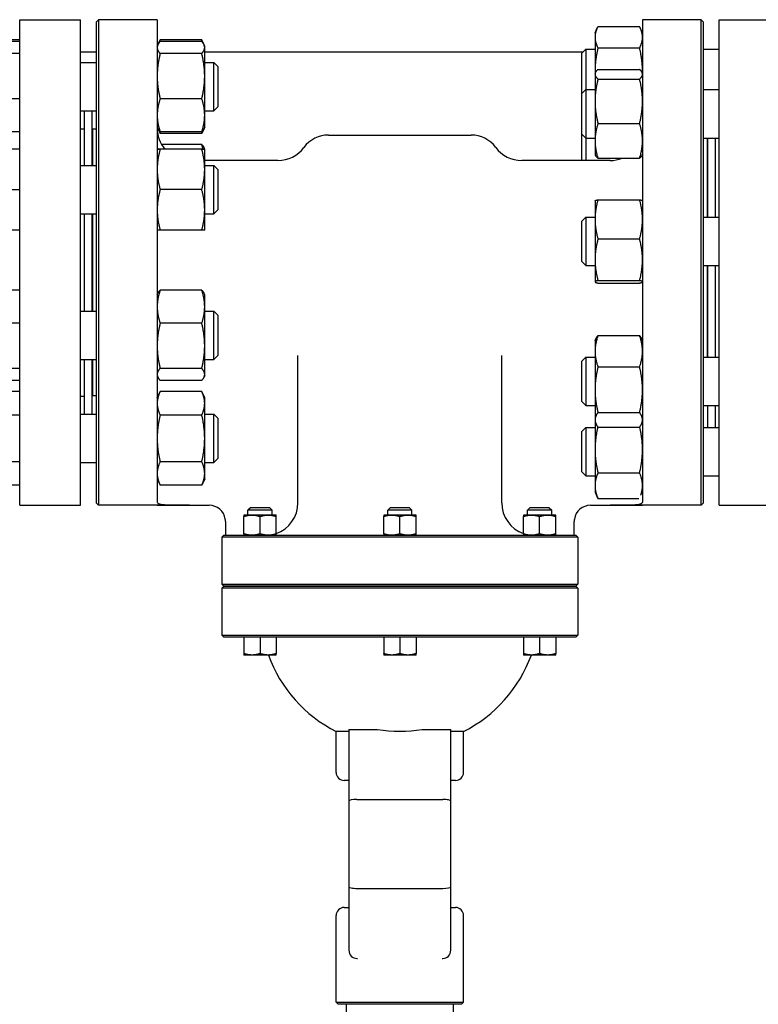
# Model space of a CAD drawing. Header units: inches. Extents: x 24 to 1128, y -69 to 748.
# Tile 603 of 656: x 582 to 594, y 670 to 685. Entities that reach past the tile are written whole.
import ezdxf

# ---------------------------------------------------------------- set-up
doc = ezdxf.new("R2010")
doc.units = ezdxf.units.IN
doc.header["$LTSCALE"] = 32
doc.header["$MEASUREMENT"] = 0
doc.layers.add('Visible (ANSI)', color=7, linetype='Continuous', lineweight=30)

msp = doc.modelspace()

# ---------------------------------------------------------------- linework, layer by layer
at = {"layer": 'Visible (ANSI)'}
for p, q in [((582.15563, 677.91853), (582.15563, 685.41853)), ((582.15563, 685.41853), (583.09313, 685.41853)), ((583.09313, 677.91853), (583.09313, 685.41853)), ((583.34313, 685.38728), (583.37438, 685.41853)), ((583.34313, 677.94978), (583.34313, 685.38728)), ((583.37438, 685.41853), (583.37438, 677.91853)), ((584.28063, 685.41853), (583.37438, 685.41853)), ((584.28063, 685.41853), (584.28063, 677.96684)), ((591.78063, 685.41853), (591.78063, 677.96684)), ((592.68688, 685.41853), (591.78063, 685.41853)), ((592.68688, 677.91853), (592.68688, 685.41853)), ((592.71813, 685.38728), (592.68688, 685.41853)), ((592.71813, 685.38728), (592.71813, 677.94978)), ((592.96563, 677.91853), (592.96563, 685.41853)), ((592.96563, 685.41853), (593.90563, 685.41853)), ((591.04663, 685.21539), (591.08229, 685.29187)), ((591.04663, 685.21539), (591.04663, 685.14725)), ((591.09172, 685.31109), (591.73555, 685.31109)), ((591.78063, 685.21539), (591.74497, 685.29187)), ((582.15563, 685.10642), (581.59222, 685.10642)), ((582.15563, 685.082), (581.59222, 685.082)), ((584.29092, 685.03179), (584.32571, 685.10641)), ((584.32571, 685.10641), (584.32572, 685.10642)), ((584.96955, 685.10642), (584.32572, 685.10642)), ((584.96955, 685.08184), (584.32572, 685.08184)), ((584.96955, 685.10642), (584.96955, 685.10641)), ((585.00435, 685.03179), (584.96955, 685.10641)), ((591.04663, 685.14725), (591.04663, 684.62306)), ((583.34313, 684.91853), (583.09313, 684.91853)), ((584.28063, 685.00974), (584.29092, 685.03179)), ((585.01463, 685.00974), (585.00435, 685.03179)), ((585.01463, 684.98843), (585.01463, 685.00974)), ((585.01463, 684.54648), (585.01463, 684.98843)), ((590.85627, 684.91853), (585.01463, 684.91853)), ((590.84063, 684.90289), (590.90313, 684.96539)), ((590.90313, 684.96539), (590.90313, 684.34018)), ((590.90313, 684.96539), (591.04663, 684.96539)), ((591.09172, 684.98341), (591.73555, 684.98341)), ((592.71813, 684.96539), (592.96563, 684.96539)), ((582.15563, 684.8946), (581.59222, 684.8946)), ((583.09313, 684.75974), (583.34313, 684.75974)), ((584.96955, 684.89503), (584.32572, 684.89503)), ((585.01463, 684.75974), (585.15563, 684.75974)), ((585.15563, 684.00974), (585.15563, 684.75974)), ((585.21813, 684.69724), (585.15563, 684.75974)), ((590.84063, 684.27789), (590.84063, 684.90289)), ((585.21813, 684.69724), (585.21813, 684.07224)), ((591.04663, 684.62306), (591.04663, 684.59018)), ((591.09172, 684.65157), (591.73555, 684.65157)), ((585.01463, 683.94278), (585.01463, 684.54648)), ((591.04663, 684.59018), (591.05315, 684.60416)), ((591.04663, 684.59018), (591.04663, 684.57652)), ((591.04663, 684.57652), (591.04663, 684.15828)), ((591.09172, 684.50147), (591.73555, 684.50147)), ((591.78063, 684.59018), (591.77412, 684.60416)), ((590.84063, 684.27768), (590.90313, 684.34018)), ((590.90313, 684.34018), (590.90313, 683.59018)), ((590.90313, 684.34018), (591.04663, 684.34018)), ((592.71813, 684.34018), (592.96563, 684.34018)), ((582.15563, 684.19734), (581.59222, 684.19734)), ((584.96955, 684.19792), (584.32572, 684.19792)), ((590.84063, 684.27789), (590.84073, 684.27779)), ((590.84063, 683.65268), (590.84063, 684.27768)), ((591.04663, 684.15828), (591.04663, 683.54695)), ((583.09313, 684.00974), (583.34313, 684.00974)), ((583.15563, 683.16862), (583.15563, 684.00974)), ((583.27563, 683.16862), (583.27563, 684.00974)), ((585.01463, 684.00974), (585.15563, 684.00974)), ((585.21813, 684.07224), (585.15563, 684.00974)), ((585.01463, 683.75974), (585.01463, 683.94278)), ((583.09313, 683.73103), (583.15563, 683.73103)), ((583.28063, 683.72853), (583.28063, 683.16862)), ((583.34313, 683.72853), (583.28063, 683.72853)), ((584.28063, 683.75974), (584.29092, 683.73768)), ((584.29092, 683.73768), (584.32571, 683.66306)), ((585.00435, 683.73768), (584.96955, 683.66306)), ((585.01463, 683.75974), (585.00435, 683.73768)), ((591.09172, 683.81509), (591.73555, 683.81509)), ((582.15563, 683.68747), (581.59222, 683.68747)), ((583.27563, 683.60853), (583.28063, 683.60853)), ((584.96955, 683.68763), (584.32572, 683.68763)), ((584.96955, 683.66305), (584.32572, 683.66305)), ((586.92827, 683.63703), (589.133, 683.63703)), ((590.84063, 683.24333), (590.84063, 683.65268)), ((590.84063, 683.65268), (590.90313, 683.59018)), ((590.90313, 683.59018), (590.90313, 683.24333)), ((590.90313, 683.59018), (591.04663, 683.59018)), ((591.04663, 683.54695), (591.04663, 683.34018)), ((592.71813, 683.59018), (592.96563, 683.59018)), ((592.78063, 683.59018), (592.78063, 682.36963)), ((592.78563, 683.59018), (592.78563, 682.36963)), ((592.90563, 683.59018), (592.90563, 682.36963)), ((582.15563, 683.41894), (581.59222, 683.41894)), ((582.15563, 683.4183), (581.59222, 683.4183)), ((584.96955, 683.41863), (584.32572, 683.41863)), ((584.96955, 683.41861), (584.32572, 683.41861)), ((584.96955, 683.49071), (584.34915, 683.49071)), ((585.01463, 683.41862), (585.00435, 683.44066)), ((585.01463, 683.1061), (585.01463, 683.41862)), ((586.1468, 683.24333), (585.01463, 683.24333)), ((591.28063, 683.24333), (589.91447, 683.24333)), ((591.04663, 683.34018), (591.05315, 683.32621)), ((591.09172, 683.2788), (591.73555, 683.2788)), ((591.78063, 683.34018), (591.77412, 683.32621)), ((583.09313, 683.16862), (583.34313, 683.16862)), ((585.01463, 683.16862), (585.15563, 683.16862)), ((585.01463, 682.4811), (585.01463, 683.1061)), ((585.15563, 682.41862), (585.15563, 683.16862)), ((585.21813, 683.10612), (585.15563, 683.16862)), ((585.21813, 683.10612), (585.21813, 682.48112)), ((582.15563, 682.79298), (581.59222, 682.79298)), ((584.96955, 682.79359), (584.32572, 682.79359)), ((591.09172, 682.63764), (591.73555, 682.63764)), ((585.01463, 682.16862), (585.01463, 682.4811)), ((585.21813, 682.48112), (585.15563, 682.41862)), ((591.04663, 682.61963), (591.04703, 682.62049)), ((591.04663, 682.61963), (591.04663, 682.335)), ((591.78063, 682.61963), (591.78023, 682.62049)), ((583.09313, 682.41862), (583.34313, 682.41862)), ((583.15563, 680.91844), (583.15563, 682.41862)), ((583.27563, 680.91844), (583.27563, 682.41862)), ((583.28063, 682.41862), (583.28063, 680.91844)), ((585.01463, 682.41862), (585.15563, 682.41862)), ((590.84063, 682.30713), (590.90313, 682.36963)), ((590.90313, 682.36963), (590.90313, 681.61963)), ((590.90313, 682.36963), (591.04663, 682.36963)), ((591.04663, 682.335), (591.04663, 681.71085)), ((592.71813, 682.36963), (592.96563, 682.36963)), ((590.84063, 681.68213), (590.84063, 682.30713)), ((582.15563, 682.1683), (581.59222, 682.1683)), ((584.96955, 682.16861), (584.32572, 682.16861)), ((591.09172, 682.03235), (591.73555, 682.03235)), ((590.84063, 681.68213), (590.90313, 681.61963)), ((590.90313, 681.61963), (591.04663, 681.61963)), ((591.04663, 681.71085), (591.04663, 681.37049)), ((592.71813, 681.61963), (592.96563, 681.61963)), ((592.78063, 681.61963), (592.78063, 680.20805)), ((592.78563, 681.61963), (592.78563, 680.20805)), ((592.90563, 681.61963), (592.90563, 680.20805)), ((591.04663, 681.37049), (591.04663, 681.36963)), ((591.04663, 681.36963), (591.04703, 681.36878)), ((591.09172, 681.38935), (591.73555, 681.38935)), ((591.09172, 681.35162), (591.73555, 681.35162)), ((591.78063, 681.36963), (591.78023, 681.36878)), ((582.15563, 681.24037), (581.59222, 681.24037)), ((584.28063, 681.16844), (584.29091, 681.19048)), ((584.96955, 681.24053), (584.32572, 681.24053)), ((585.01463, 681.16844), (585.00435, 681.19048)), ((585.01463, 680.98537), (585.01463, 681.16844)), ((585.01463, 680.38166), (585.01463, 680.98537)), ((583.09313, 680.91844), (583.34313, 680.91844)), ((585.01463, 680.91844), (585.15563, 680.91844)), ((585.15563, 680.16844), (585.15563, 680.91844)), ((585.21813, 680.85594), (585.15563, 680.91844)), ((585.21813, 680.85594), (585.21813, 680.23094)), ((582.15563, 680.72961), (581.59222, 680.72961)), ((584.96955, 680.7302), (584.32572, 680.7302)), ((591.09172, 680.53896), (591.73555, 680.53896)), ((585.01463, 679.93973), (585.01463, 680.38166)), ((591.04663, 680.45805), (591.06162, 680.4902)), ((591.04663, 680.45805), (591.04663, 680.29749)), ((591.78063, 680.45805), (591.76564, 680.4902)), ((585.21813, 680.23094), (585.15563, 680.16844)), ((586.45583, 677.95593), (586.45583, 680.23096)), ((589.60544, 677.95593), (589.60544, 680.23096)), ((590.84063, 680.14555), (590.90313, 680.20805)), ((590.90313, 680.20805), (590.90313, 679.45805)), ((590.90313, 680.20805), (591.04663, 680.20805)), ((591.04663, 680.29749), (591.04663, 679.70307)), ((592.71813, 680.20805), (592.96563, 680.20805)), ((583.09313, 680.16844), (583.34313, 680.16844)), ((583.15563, 679.32732), (583.15563, 680.16844)), ((583.27563, 679.32732), (583.27563, 680.16844)), ((583.28063, 680.16844), (583.28063, 679.60853)), ((585.01463, 680.16844), (585.15563, 680.16844)), ((590.84063, 679.52055), (590.84063, 680.14555)), ((591.09172, 680.05602), (591.73555, 680.05602)), ((582.15563, 680.03268), (581.59222, 680.03268)), ((584.28063, 679.91844), (584.29091, 679.8964)), ((584.96955, 680.03311), (584.32572, 680.03311)), ((585.01463, 679.91844), (585.00435, 679.8964)), ((585.01463, 679.91844), (585.01463, 679.93973)), ((582.15563, 679.84651), (581.59222, 679.84651)), ((584.96955, 679.84635), (584.32572, 679.84635)), ((582.15563, 679.67401), (581.59222, 679.67401)), ((583.09313, 679.60603), (583.15563, 679.60603)), ((583.27563, 679.72853), (583.28063, 679.72853)), ((583.27563, 679.66853), (583.28063, 679.66853)), ((583.34313, 679.60853), (583.28063, 679.60853)), ((584.28063, 679.57732), (584.32571, 679.674)), ((584.32571, 679.674), (584.32572, 679.67401)), ((584.96955, 679.67401), (584.32572, 679.67401)), ((584.96955, 679.67401), (584.96955, 679.674)), ((585.01463, 679.57732), (584.96955, 679.674)), ((591.04663, 679.70307), (591.04663, 679.23863)), ((585.01463, 679.49358), (585.01463, 679.57732)), ((585.01463, 678.9523), (585.01463, 679.49358)), ((590.84063, 679.52055), (590.90313, 679.45805)), ((590.90313, 679.45805), (591.04663, 679.45805)), ((592.71813, 679.45805), (592.96563, 679.45805)), ((592.78563, 679.45805), (592.78563, 679.12167)), ((592.90563, 679.45805), (592.90563, 679.12167)), ((582.15563, 679.31262), (581.59222, 679.31262)), ((583.09313, 679.32732), (583.34313, 679.32732)), ((584.96955, 679.31315), (584.32572, 679.31315)), ((585.01463, 679.32732), (585.15563, 679.32732)), ((585.15563, 678.57732), (585.15563, 679.32732)), ((585.21813, 679.26482), (585.15563, 679.32732)), ((591.09172, 679.35011), (591.73555, 679.35011)), ((585.21813, 679.26482), (585.21813, 678.63982)), ((591.04663, 679.23863), (591.04663, 679.20805)), ((591.04663, 679.20805), (591.06162, 679.1759)), ((591.04663, 679.20805), (591.04663, 678.77934)), ((591.78063, 679.20805), (591.76564, 679.1759)), ((590.84063, 679.05917), (590.90313, 679.12167)), ((590.84063, 678.43417), (590.84063, 679.05917)), ((590.90313, 679.12167), (590.90313, 678.37167)), ((590.90313, 679.12167), (591.04663, 679.12167)), ((591.09172, 679.12715), (591.73555, 679.12715)), ((592.71813, 679.12167), (592.96563, 679.12167)), ((585.01463, 678.41105), (585.01463, 678.9523)), ((591.04663, 678.77934), (591.04663, 678.22248)), ((582.15563, 678.59093), (581.59222, 678.59093)), ((583.09313, 678.57732), (583.34313, 678.57732)), ((584.96955, 678.59146), (584.32572, 678.59146)), ((585.01463, 678.57732), (585.15563, 678.57732)), ((585.21813, 678.63982), (585.15563, 678.57732)), ((585.01463, 678.32732), (585.01463, 678.41105)), ((590.84063, 678.43417), (590.90313, 678.37167)), ((590.90313, 678.37167), (591.04663, 678.37167)), ((591.09172, 678.41899), (591.73555, 678.41899)), ((592.71813, 678.37167), (592.96563, 678.37167)), ((582.15563, 678.23064), (581.59222, 678.23064)), ((584.28063, 678.32732), (584.32571, 678.23065)), ((584.96955, 678.23064), (584.32572, 678.23064)), ((585.01463, 678.32732), (584.96955, 678.23065)), ((591.04663, 678.22248), (591.04663, 678.12167)), ((591.04663, 678.12167), (591.08229, 678.04519)), ((582.15563, 677.91853), (583.09313, 677.91853)), ((583.34313, 677.94978), (583.37438, 677.91853)), ((584.28063, 677.91853), (583.37438, 677.91853)), ((584.78063, 677.91986), (584.28063, 677.91986)), ((584.28063, 677.91986), (584.28063, 677.91853)), ((584.28063, 677.91853), (585.08563, 677.91853)), ((590.97563, 677.91853), (591.78063, 677.91853)), ((591.09172, 678.02597), (591.72134, 678.02597)), ((591.78063, 677.91986), (591.28063, 677.91986)), ((591.78063, 677.91853), (591.78063, 677.91986)), ((592.68688, 677.91853), (591.78063, 677.91853)), ((592.71813, 677.94978), (592.68688, 677.91853)), ((592.96563, 677.91853), (593.90563, 677.91853)), ((585.74618, 677.76843), (585.62118, 677.76843)), ((585.72093, 677.88113), (585.68368, 677.84388)), ((586.05868, 677.84388), (585.68368, 677.84388)), ((585.68368, 677.76843), (585.68368, 677.84388)), ((586.02143, 677.88113), (585.72093, 677.88113)), ((585.99618, 677.76843), (585.74618, 677.76843)), ((586.12118, 677.76843), (585.99618, 677.76843)), ((586.02143, 677.88113), (586.05868, 677.84388)), ((586.05868, 677.76843), (586.05868, 677.84388)), ((587.90563, 677.76843), (587.78063, 677.76843)), ((587.88038, 677.88113), (587.84313, 677.84388)), ((588.21813, 677.84388), (587.84313, 677.84388)), ((587.84313, 677.76843), (587.84313, 677.84388)), ((588.18088, 677.88113), (587.88038, 677.88113)), ((588.15563, 677.76843), (587.90563, 677.76843)), ((588.28063, 677.76843), (588.15563, 677.76843)), ((588.18088, 677.88113), (588.21813, 677.84388)), ((588.21813, 677.76843), (588.21813, 677.84388)), ((590.06508, 677.76843), (589.94008, 677.76843)), ((590.03983, 677.88113), (590.00258, 677.84388)), ((590.37758, 677.84388), (590.00258, 677.84388)), ((590.00258, 677.76843), (590.00258, 677.84388)), ((590.34033, 677.88113), (590.03983, 677.88113)), ((590.31508, 677.76843), (590.06508, 677.76843)), ((590.44008, 677.76843), (590.31508, 677.76843)), ((590.34033, 677.88113), (590.37758, 677.84388)), ((590.37758, 677.76843), (590.37758, 677.84388)), ((585.33563, 677.66853), (585.33563, 677.45593)), ((585.62118, 677.47826), (585.62118, 677.7461)), ((585.87118, 677.47826), (585.87118, 677.7461)), ((586.12118, 677.47826), (586.12118, 677.7461)), ((587.78063, 677.47826), (587.78063, 677.7461)), ((588.03063, 677.47826), (588.03063, 677.7461)), ((588.28063, 677.47826), (588.28063, 677.7461)), ((589.94008, 677.47826), (589.94008, 677.7461)), ((590.19008, 677.47826), (590.19008, 677.7461)), ((590.44008, 677.47826), (590.44008, 677.7461)), ((590.72563, 677.45593), (590.72563, 677.66853)), ((585.31188, 677.45593), (585.28063, 677.42468)), ((585.34385, 677.42468), (585.28063, 677.42468)), ((585.28063, 677.42468), (585.28063, 676.69978)), ((585.31188, 677.45593), (585.37497, 677.45593)), ((586.89326, 677.42468), (585.34385, 677.42468)), ((585.37497, 677.45593), (586.89643, 677.45593)), ((589.16801, 677.42468), (586.89326, 677.42468)), ((586.89643, 677.45593), (589.16484, 677.45593)), ((589.16484, 677.45593), (590.6863, 677.45593)), ((590.71741, 677.42468), (589.16801, 677.42468)), ((590.6863, 677.45593), (590.74938, 677.45593)), ((590.78063, 677.42468), (590.71741, 677.42468)), ((590.74938, 677.45593), (590.78063, 677.42468)), ((590.78063, 677.42468), (590.78063, 676.69978)), ((585.28063, 676.69978), (585.34385, 676.69978)), ((585.31188, 676.66853), (585.28063, 676.69978)), ((585.34385, 676.69978), (586.89326, 676.69978)), ((586.89326, 676.69978), (589.16801, 676.69978)), ((589.16801, 676.69978), (590.71741, 676.69978)), ((590.71741, 676.69978), (590.78063, 676.69978)), ((590.74938, 676.66853), (590.78063, 676.69978)), ((585.31188, 676.66853), (585.28063, 676.63728)), ((585.34385, 676.63728), (585.28063, 676.63728)), ((585.28063, 676.63728), (585.28063, 675.91238)), ((585.37497, 676.66853), (585.31188, 676.66853)), ((585.31188, 676.66853), (585.37497, 676.66853)), ((586.89326, 676.63728), (585.34385, 676.63728)), ((586.89643, 676.66853), (585.37497, 676.66853)), ((585.37497, 676.66853), (586.89643, 676.66853)), ((589.16801, 676.63728), (586.89326, 676.63728)), ((589.16484, 676.66853), (586.89643, 676.66853)), ((586.89643, 676.66853), (589.16484, 676.66853)), ((590.6863, 676.66853), (589.16484, 676.66853)), ((589.16484, 676.66853), (590.6863, 676.66853)), ((590.71741, 676.63728), (589.16801, 676.63728)), ((590.74938, 676.66853), (590.6863, 676.66853)), ((590.6863, 676.66853), (590.74938, 676.66853)), ((590.78063, 676.63728), (590.71741, 676.63728)), ((590.74938, 676.66853), (590.78063, 676.63728)), ((590.78063, 676.63728), (590.78063, 675.91238)), ((585.28063, 675.91238), (585.34385, 675.91238)), ((585.31188, 675.88113), (585.28063, 675.91238)), ((585.37497, 675.88113), (585.31188, 675.88113)), ((585.34385, 675.91238), (586.89326, 675.91238)), ((586.89643, 675.88113), (585.37497, 675.88113)), ((585.62118, 675.88113), (585.62118, 675.62846)), ((585.87118, 675.88113), (585.87118, 675.62846)), ((586.12118, 675.88113), (586.12118, 675.62846)), ((586.89326, 675.91238), (589.16801, 675.91238)), ((589.16484, 675.88113), (586.89643, 675.88113)), ((587.78063, 675.88113), (587.78063, 675.62846)), ((588.03063, 675.88113), (588.03063, 675.62846)), ((588.28063, 675.88113), (588.28063, 675.62846)), ((590.6863, 675.88113), (589.16484, 675.88113)), ((589.16801, 675.91238), (590.71741, 675.91238)), ((589.94008, 675.88113), (589.94008, 675.62846)), ((590.19008, 675.88113), (590.19008, 675.62846)), ((590.44008, 675.88113), (590.44008, 675.62846)), ((590.74938, 675.88113), (590.6863, 675.88113)), ((590.71741, 675.91238), (590.78063, 675.91238)), ((590.74938, 675.88113), (590.78063, 675.91238)), ((585.74618, 675.60613), (585.62118, 675.60613)), ((585.99618, 675.60613), (585.74618, 675.60613)), ((586.12118, 675.60613), (585.99618, 675.60613)), ((587.90563, 675.60613), (587.78063, 675.60613)), ((588.15563, 675.60613), (587.90563, 675.60613)), ((588.28063, 675.60613), (588.15563, 675.60613)), ((590.06508, 675.60613), (589.94008, 675.60613)), ((590.31508, 675.60613), (590.06508, 675.60613)), ((590.44008, 675.60613), (590.31508, 675.60613)), ((587.24323, 674.42484), (587.04638, 674.42484)), ((587.04638, 673.79353), (587.04638, 674.42484)), ((587.24323, 674.45593), (587.36823, 674.45593)), ((587.24323, 674.45593), (587.24323, 673.35221)), ((587.36823, 674.45593), (587.6857, 674.45593)), ((588.37557, 674.45593), (588.69303, 674.45593)), ((588.69303, 674.45593), (588.81803, 674.45593)), ((588.81803, 673.35221), (588.81803, 674.45593)), ((589.01488, 674.42484), (588.81803, 674.42484)), ((589.01488, 673.79353), (589.01488, 674.42484)), ((587.24323, 673.66853), (587.17138, 673.66853)), ((588.88988, 673.66853), (588.81803, 673.66853)), ((587.36823, 673.37425), (588.69303, 673.37425)), ((587.24323, 673.35221), (587.24323, 672.02422)), ((588.81803, 672.02422), (588.81803, 673.35221)), ((587.24323, 672.02422), (587.24323, 671.0455)), ((587.36823, 672.00218), (588.69303, 672.00218)), ((588.81803, 671.0455), (588.81803, 672.02422)), ((587.17138, 671.7079), (587.24323, 671.7079)), ((588.81803, 671.7079), (588.88988, 671.7079)), ((587.04638, 670.24309), (587.04638, 671.5829)), ((589.01488, 670.24309), (589.01488, 671.5829)), ((587.36823, 670.9205), (587.3777, 670.9205)), ((588.68357, 670.9205), (588.69303, 670.9205)), ((587.04638, 670.24309), (589.01488, 670.24309)), ((587.07763, 670.21184), (587.04638, 670.24309)), ((588.98363, 670.21184), (587.07763, 670.21184)), ((587.20386, 669.66066), (587.20386, 670.21184)), ((588.8574, 669.66066), (588.8574, 670.21184)), ((588.98363, 670.21184), (589.01488, 670.24309))]:
    msp.add_line(p, q, dxfattribs=at)
for centre, radius, start, end in [((584.78063, 683.74333), 0.5, 180, 220.496535), ((586.92827, 683.16459), 0.47244, 90, 143.477266), ((589.133, 683.16459), 0.47244, 36.522734, 90), ((586.1468, 683.74333), 0.5, 270, 323.477266), ((589.91447, 683.74333), 0.5, 216.522734, 270), ((591.28063, 683.74333), 0.5, 270, 291.711442), ((585.08563, 677.66853), 0.25, 8.604112, 90), ((585.95583, 677.95593), 0.5, 289.311794, 0), ((590.10544, 677.95593), 0.5, 180, 250.688206), ((590.97563, 677.66853), 0.25, 90, 171.395888), ((588.03063, 676.35357), 2.16535, 200.192895, 242.964308), ((588.03063, 676.35357), 2.16535, 297.035692, 339.807105), ((587.17138, 673.79353), 0.125, 180, 270), ((588.88988, 673.79353), 0.125, 270, 0), ((587.17138, 671.5829), 0.125, 90, 180), ((588.88988, 671.5829), 0.125, 0, 90), ((587.36823, 671.0455), 0.125, 180, 270), ((588.69303, 671.0455), 0.125, 270, 0)]:
    msp.add_arc(centre, radius, start, end, dxfattribs=at)
for centre, major_axis, ratio, start_param, end_param in [((588.03063, 676.44792), (2.14771, 0), 0.93969262, 4.55108575, 4.87369221), ((587.36823, 673.35221), (0.125, 0), 0.17632698, 1.57079633, 3.14159265), ((588.69303, 673.35221), (-0.125, 0), 0.17632698, 3.14159265, 4.71238898), ((587.36823, 672.02422), (-0.125, 0), 0.17632698, 0, 1.57079633), ((588.69303, 672.02422), (-0.125, 0), 0.17632698, 1.57079633, 3.14159265)]:
    msp.add_ellipse(centre, major_axis=major_axis, ratio=ratio, start_param=start_param, end_param=end_param, dxfattribs=at)
for points, weights in [([(591.09172, 685.31109), (591.04663, 685.22329), (591.04663, 685.14725)], [1, 1.0379548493, 1]), ([(591.78063, 685.14725), (591.78063, 685.22329), (591.73555, 685.31109)], [1, 1.0379548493, 1]), ([(584.32572, 685.08184), (584.28063, 685.03178), (584.28063, 684.98843)], [1, 1.0379548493, 1]), ([(584.32572, 685.10642), (584.31345, 685.08011), (584.30465, 685.05545)], [1, 1.01004922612, 1.01477702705]), ([(584.99062, 685.05545), (584.98181, 685.08011), (584.96955, 685.10642)], [1.01477702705, 1.01004922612, 1]), ([(585.01463, 684.98843), (585.01463, 685.03178), (584.96955, 685.08184)], [1, 1.0379548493, 1]), ([(591.04663, 685.14725), (591.04663, 685.07121), (591.09172, 684.98341)], [1, 1.0379548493, 1]), ([(591.73555, 684.98341), (591.78063, 685.07121), (591.78063, 685.14725)], [1, 1.0379548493, 1]), ([(584.28063, 684.98843), (584.28063, 684.94508), (584.32572, 684.89503)], [1, 1.0379548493, 1]), ([(584.96955, 684.89503), (585.01463, 684.94508), (585.01463, 684.98843)], [1, 1.0379548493, 1]), ([(591.09172, 684.98341), (591.04663, 684.7903), (591.04663, 684.62306)], [1, 1.0379548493, 1]), ([(591.78063, 684.62306), (591.78063, 684.7903), (591.73555, 684.98341)], [1, 1.0379548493, 1]), ([(584.32572, 684.89503), (584.28063, 684.70824), (584.28063, 684.54648)], [1, 1.0379548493, 1]), ([(585.01463, 684.54648), (585.01463, 684.70824), (584.96955, 684.89503)], [1, 1.0379548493, 1]), ([(591.09172, 684.65157), (591.04663, 684.61135), (591.04663, 684.57652)], [1, 1.0379548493, 1]), ([(591.04663, 684.62306), (591.04663, 684.60704), (591.04702, 684.59101)], [1, 1.003513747, 1.00637690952]), ([(591.78063, 684.57652), (591.78063, 684.61135), (591.73555, 684.65157)], [1, 1.0379548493, 1]), ([(591.78025, 684.59101), (591.78063, 684.60704), (591.78063, 684.62306)], [1.00637690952, 1.003513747, 1]), ([(584.28063, 684.54648), (584.28063, 684.38471), (584.32572, 684.19792)], [1, 1.0379548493, 1]), ([(584.96955, 684.19792), (585.01463, 684.38471), (585.01463, 684.54648)], [1, 1.0379548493, 1]), ([(591.04663, 684.57652), (591.04663, 684.54169), (591.09172, 684.50147)], [1, 1.0379548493, 1]), ([(591.09172, 684.50147), (591.04663, 684.31756), (591.04663, 684.15828)], [1, 1.0379548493, 1]), ([(591.73555, 684.50147), (591.78063, 684.54169), (591.78063, 684.57652)], [1, 1.0379548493, 1]), ([(591.78063, 684.15828), (591.78063, 684.31756), (591.73555, 684.50147)], [1, 1.0379548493, 1]), ([(584.32572, 684.19792), (584.28063, 684.06119), (584.28063, 683.94278)], [1, 1.0379548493, 1]), ([(585.01463, 683.94278), (585.01463, 684.06119), (584.96955, 684.19792)], [1, 1.0379548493, 1]), ([(591.04663, 684.15828), (591.04663, 683.99901), (591.09172, 683.81509)], [1, 1.0379548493, 1]), ([(591.73555, 683.81509), (591.78063, 683.99901), (591.78063, 684.15828)], [1, 1.0379548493, 1]), ([(584.28063, 683.94278), (584.28063, 683.82436), (584.32572, 683.68763)], [1, 1.0379548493, 1]), ([(584.96955, 683.68763), (585.01463, 683.82436), (585.01463, 683.94278)], [1, 1.0379548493, 1]), ([(584.32572, 683.68763), (584.30195, 683.71402), (584.29092, 683.73768)], [1, 1.01965700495, 1.01895308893]), ([(584.30465, 683.71402), (584.31345, 683.68936), (584.32572, 683.66305)], [1.01477953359, 1.01005189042, 1]), ([(585.00435, 683.73768), (584.99332, 683.71402), (584.96955, 683.68763)], [1.01895308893, 1.01965700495, 1]), ([(584.96955, 683.66305), (584.98182, 683.68936), (584.99062, 683.71402)], [1, 1.01005189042, 1.01477953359]), ([(591.09172, 683.81509), (591.04663, 683.67139), (591.04663, 683.54695)], [1, 1.0379548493, 1]), ([(591.78063, 683.54695), (591.78063, 683.67139), (591.73555, 683.81509)], [1, 1.0379548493, 1]), ([(591.04663, 683.54695), (591.04663, 683.4225), (591.09172, 683.2788)], [1, 1.0379548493, 1]), ([(591.73555, 683.2788), (591.78063, 683.4225), (591.78063, 683.54695)], [1, 1.0379548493, 1]), ([(584.32572, 683.41863), (584.28063, 683.41863), (584.28063, 683.41862)], [1, 1.0379548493, 1]), ([(584.28063, 683.41862), (584.28063, 683.41861), (584.32572, 683.41861)], [1, 1.0379548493, 1]), ([(584.32572, 683.41861), (584.28063, 683.25113), (584.28063, 683.1061)], [1, 1.0379548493, 1]), ([(584.96955, 683.49071), (584.99332, 683.46432), (585.00435, 683.44066)], [1, 1.01966212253, 1.01895272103]), ([(584.99062, 683.41863), (584.98181, 683.4535), (584.96955, 683.49071)], [1.01477702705, 1.01004922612, 1]), ([(585.01463, 683.41862), (585.01463, 683.41863), (584.96955, 683.41863)], [1, 1.0379548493, 1]), ([(584.96955, 683.41861), (585.01463, 683.41861), (585.01463, 683.41862)], [1, 1.0379548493, 1]), ([(585.01463, 683.1061), (585.01463, 683.25113), (584.96955, 683.41861)], [1, 1.0379548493, 1]), ([(591.09172, 683.2788), (591.06353, 683.30395), (591.05315, 683.32621)], [1, 1.02339782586, 1.017947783]), ([(591.77412, 683.32621), (591.76374, 683.30395), (591.73555, 683.2788)], [1.017947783, 1.02339782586, 1]), ([(584.28063, 683.1061), (584.28063, 682.96107), (584.32572, 682.79359)], [1, 1.0379548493, 1]), ([(584.96955, 682.79359), (585.01463, 682.96107), (585.01463, 683.1061)], [1, 1.0379548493, 1]), ([(584.32572, 682.79359), (584.28063, 682.62613), (584.28063, 682.4811)], [1, 1.0379548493, 1]), ([(585.01463, 682.4811), (585.01463, 682.62613), (584.96955, 682.79359)], [1, 1.0379548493, 1]), ([(591.09172, 682.63764), (591.04663, 682.47545), (591.04663, 682.335)], [1, 1.0379548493, 1]), ([(591.04703, 682.62049), (591.05075, 682.62845), (591.09172, 682.63764)], [1.00648758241, 1.03437304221, 1]), ([(591.73555, 682.63764), (591.77652, 682.62845), (591.78023, 682.62049)], [1, 1.03437304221, 1.00648758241]), ([(591.78063, 682.335), (591.78063, 682.47545), (591.73555, 682.63764)], [1, 1.0379548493, 1]), ([(584.28063, 682.4811), (584.28063, 682.33607), (584.32572, 682.16861)], [1, 1.0379548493, 1]), ([(584.96955, 682.16861), (585.01463, 682.33607), (585.01463, 682.4811)], [1, 1.0379548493, 1]), ([(591.04663, 682.335), (591.04663, 682.19454), (591.09172, 682.03235)], [1, 1.0379548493, 1]), ([(591.73555, 682.03235), (591.78063, 682.19454), (591.78063, 682.335)], [1, 1.0379548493, 1]), ([(584.32572, 682.16861), (584.28064, 682.16861), (584.28063, 682.16862)], [1, 1.03795242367, 1.00000485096]), ([(585.01463, 682.16862), (585.01463, 682.16861), (584.96955, 682.16861)], [1.00000485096, 1.03795242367, 1]), ([(591.09172, 682.03235), (591.04663, 681.86006), (591.04663, 681.71085)], [1, 1.0379548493, 1]), ([(591.78063, 681.71085), (591.78063, 681.86006), (591.73555, 682.03235)], [1, 1.0379548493, 1]), ([(591.04663, 681.71085), (591.04663, 681.56164), (591.09172, 681.38935)], [1, 1.0379548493, 1]), ([(591.73555, 681.38935), (591.78063, 681.56164), (591.78063, 681.71085)], [1, 1.0379548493, 1]), ([(591.09172, 681.38935), (591.04663, 681.37924), (591.04663, 681.37049)], [1, 1.0379548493, 1]), ([(591.04663, 681.37049), (591.04663, 681.36173), (591.09172, 681.35162)], [1, 1.0379548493, 1]), ([(591.78063, 681.37049), (591.78063, 681.37924), (591.73555, 681.38935)], [1, 1.0379548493, 1]), ([(591.73555, 681.35162), (591.78063, 681.36173), (591.78063, 681.37049)], [1, 1.0379548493, 1]), ([(584.32572, 681.24053), (584.28063, 681.10379), (584.28063, 680.98537)], [1, 1.0379548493, 1]), ([(584.29091, 681.19048), (584.30194, 681.21414), (584.32572, 681.24053)], [1.01895272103, 1.01966212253, 1]), ([(585.01463, 680.98537), (585.01463, 681.10379), (584.96955, 681.24053)], [1, 1.0379548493, 1]), ([(584.96955, 681.24053), (584.99332, 681.21414), (585.00435, 681.19048)], [1, 1.01966212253, 1.01895272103]), ([(584.28063, 680.98537), (584.28063, 680.86694), (584.32572, 680.7302)], [1, 1.0379548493, 1]), ([(584.96955, 680.7302), (585.01463, 680.86694), (585.01463, 680.98537)], [1, 1.0379548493, 1]), ([(584.32572, 680.7302), (584.28063, 680.54342), (584.28063, 680.38166)], [1, 1.0379548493, 1]), ([(585.01463, 680.38166), (585.01463, 680.54342), (584.96955, 680.7302)], [1, 1.0379548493, 1]), ([(591.09172, 680.53896), (591.04663, 680.40956), (591.04663, 680.29749)], [1, 1.0379548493, 1]), ([(591.06162, 680.4902), (591.07246, 680.51344), (591.09172, 680.53896)], [1.0184677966, 1.01586753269, 1]), ([(591.73555, 680.53896), (591.75481, 680.51344), (591.76564, 680.4902)], [1, 1.01586753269, 1.0184677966]), ([(591.78063, 680.29749), (591.78063, 680.40956), (591.73555, 680.53896)], [1, 1.0379548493, 1]), ([(584.28063, 680.38166), (584.28063, 680.2199), (584.32572, 680.03311)], [1, 1.0379548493, 1]), ([(584.96955, 680.03311), (585.01463, 680.2199), (585.01463, 680.38166)], [1, 1.0379548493, 1]), ([(591.04663, 680.29749), (591.04663, 680.18542), (591.09172, 680.05602)], [1, 1.0379548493, 1]), ([(591.73555, 680.05602), (591.78063, 680.18542), (591.78063, 680.29749)], [1, 1.0379548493, 1]), ([(591.09172, 680.05602), (591.04663, 679.86687), (591.04663, 679.70307)], [1, 1.0379548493, 1]), ([(591.78063, 679.70307), (591.78063, 679.86687), (591.73555, 680.05602)], [1, 1.0379548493, 1]), ([(584.32572, 680.03311), (584.28063, 679.98307), (584.28063, 679.93973)], [1, 1.0379548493, 1]), ([(584.28063, 679.93973), (584.28063, 679.89639), (584.32572, 679.84635)], [1, 1.0379548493, 1]), ([(585.01463, 679.93973), (585.01463, 679.98307), (584.96955, 680.03311)], [1, 1.0379548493, 1]), ([(584.96955, 679.84635), (585.01463, 679.89639), (585.01463, 679.93973)], [1, 1.0379548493, 1]), ([(584.32572, 679.67401), (584.28063, 679.57732), (584.28063, 679.49358)], [1, 1.0379548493, 1]), ([(585.01463, 679.49358), (585.01463, 679.57732), (584.96955, 679.67401)], [1, 1.0379548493, 1]), ([(591.04663, 679.70307), (591.04663, 679.53926), (591.09172, 679.35011)], [1, 1.0379548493, 1]), ([(591.73555, 679.35011), (591.78063, 679.53926), (591.78063, 679.70307)], [1, 1.0379548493, 1]), ([(584.28063, 679.49358), (584.28063, 679.40984), (584.32572, 679.31315)], [1, 1.0379548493, 1]), ([(584.96955, 679.31315), (585.01463, 679.40984), (585.01463, 679.49358)], [1, 1.0379548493, 1]), ([(584.32572, 679.31315), (584.28063, 679.11977), (584.28063, 678.9523)], [1, 1.0379548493, 1]), ([(585.01463, 678.9523), (585.01463, 679.11977), (584.96955, 679.31315)], [1, 1.0379548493, 1]), ([(591.09172, 679.35011), (591.04663, 679.29037), (591.04663, 679.23863)], [1, 1.0379548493, 1]), ([(591.78063, 679.23863), (591.78063, 679.29037), (591.73555, 679.35011)], [1, 1.0379548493, 1]), ([(591.04663, 679.23863), (591.04663, 679.18689), (591.09172, 679.12715)], [1, 1.0379548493, 1]), ([(591.73555, 679.12715), (591.78063, 679.18689), (591.78063, 679.23863)], [1, 1.0379548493, 1]), ([(591.0895, 679.13011), (591.04663, 678.94271), (591.04663, 678.77934)], [1.0017781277, 1.03704392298, 1]), ([(591.78063, 678.77934), (591.78063, 678.94271), (591.73776, 679.13011)], [1, 1.03704392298, 1.0017781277]), ([(584.28063, 678.9523), (584.28063, 678.78483), (584.32572, 678.59146)], [1, 1.0379548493, 1]), ([(584.96955, 678.59146), (585.01463, 678.78483), (585.01463, 678.9523)], [1, 1.0379548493, 1]), ([(591.04663, 678.77934), (591.04663, 678.6121), (591.09172, 678.41899)], [1, 1.0379548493, 1]), ([(591.73555, 678.41899), (591.78063, 678.6121), (591.78063, 678.77934)], [1, 1.0379548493, 1]), ([(584.32572, 678.59146), (584.28063, 678.49478), (584.28063, 678.41105)], [1, 1.0379548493, 1]), ([(585.01463, 678.41105), (585.01463, 678.49478), (584.96955, 678.59146)], [1, 1.0379548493, 1]), ([(584.28063, 678.41105), (584.28063, 678.32732), (584.32572, 678.23064)], [1, 1.0379548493, 1]), ([(584.96955, 678.23064), (585.01463, 678.32732), (585.01463, 678.41105)], [1, 1.0379548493, 1]), ([(591.09172, 678.41899), (591.04663, 678.31368), (591.04663, 678.22248)], [1, 1.0379548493, 1]), ([(591.78063, 678.22248), (591.78063, 678.31368), (591.73555, 678.41899)], [1, 1.0379548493, 1]), ([(591.04663, 678.22248), (591.04663, 678.13128), (591.09172, 678.02597)], [1, 1.0379548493, 1]), ([(591.75508, 678.07687), (591.78063, 678.15273), (591.78063, 678.22248)], [1.01392397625, 1.02877035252, 1]), ([(591.09172, 678.02597), (591.08671, 678.03572), (591.08229, 678.04519)], [1, 1.00407640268, 1.00727718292]), ([(585.62118, 677.76843), (585.62118, 677.76843), (585.62118, 677.7461)], [1, 1.04314139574, 1.01001874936]), ([(585.62118, 677.7461), (585.68817, 677.76843), (585.74618, 677.76843)], [1.01001874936, 1.04314139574, 1]), ([(585.74618, 677.76843), (585.8042, 677.76843), (585.87118, 677.7461)], [1, 1.04314139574, 1.01001874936]), ([(585.87118, 677.7461), (585.93817, 677.76843), (585.99618, 677.76843)], [1.01001874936, 1.04314139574, 1]), ([(585.99618, 677.76843), (586.0542, 677.76843), (586.12118, 677.7461)], [1, 1.04314139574, 1.01001874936]), ([(586.12118, 677.7461), (586.12118, 677.76843), (586.12118, 677.76843)], [1.01001874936, 1.04314139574, 1]), ([(587.78063, 677.76843), (587.78063, 677.76843), (587.78063, 677.7461)], [1, 1.04314139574, 1.01001874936]), ([(587.78063, 677.7461), (587.84762, 677.76843), (587.90563, 677.76843)], [1.01001874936, 1.04314139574, 1]), ([(587.90563, 677.76843), (587.96365, 677.76843), (588.03063, 677.7461)], [1, 1.04314139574, 1.01001874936]), ([(588.03063, 677.7461), (588.09762, 677.76843), (588.15563, 677.76843)], [1.01001874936, 1.04314139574, 1]), ([(588.15563, 677.76843), (588.21365, 677.76843), (588.28063, 677.7461)], [1, 1.04314139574, 1.01001874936]), ([(588.28063, 677.7461), (588.28063, 677.76843), (588.28063, 677.76843)], [1.01001874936, 1.04314139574, 1]), ([(589.94008, 677.76843), (589.94008, 677.76843), (589.94008, 677.7461)], [1, 1.04314139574, 1.01001874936]), ([(589.94008, 677.7461), (590.00707, 677.76843), (590.06508, 677.76843)], [1.01001874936, 1.04314139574, 1]), ([(590.06508, 677.76843), (590.12309, 677.76843), (590.19008, 677.7461)], [1, 1.04314139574, 1.01001874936]), ([(590.19008, 677.7461), (590.25707, 677.76843), (590.31508, 677.76843)], [1.01001874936, 1.04314139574, 1]), ([(590.31508, 677.76843), (590.37309, 677.76843), (590.44008, 677.7461)], [1, 1.04314139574, 1.01001874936]), ([(590.44008, 677.7461), (590.44008, 677.76843), (590.44008, 677.76843)], [1.01001874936, 1.04314139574, 1]), ([(585.74618, 677.45593), (585.68817, 677.45593), (585.62118, 677.47826)], [1, 1.04314139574, 1.01001874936]), ([(585.62118, 677.47826), (585.62118, 677.45593), (585.62118, 677.45593)], [1.01001874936, 1.04314139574, 1]), ([(585.87118, 677.47826), (585.8042, 677.45593), (585.74618, 677.45593)], [1.01001874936, 1.04314139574, 1]), ([(585.99618, 677.45593), (585.93817, 677.45593), (585.87118, 677.47826)], [1, 1.04314139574, 1.01001874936]), ([(586.12118, 677.47826), (586.0542, 677.45593), (585.99618, 677.45593)], [1.01001874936, 1.04314139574, 1]), ([(586.12118, 677.46154), (586.12118, 677.46702), (586.12118, 677.47826)], [1.02411989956, 1.0264275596, 1.01001874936]), ([(587.90563, 677.45593), (587.84762, 677.45593), (587.78063, 677.47826)], [1, 1.04314139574, 1.01001874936]), ([(587.78063, 677.47826), (587.78063, 677.45593), (587.78063, 677.45593)], [1.01001874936, 1.04314139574, 1]), ([(588.03063, 677.47826), (587.96365, 677.45593), (587.90563, 677.45593)], [1.01001874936, 1.04314139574, 1]), ([(588.15563, 677.45593), (588.09762, 677.45593), (588.03063, 677.47826)], [1, 1.04314139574, 1.01001874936]), ([(588.28063, 677.47826), (588.21365, 677.45593), (588.15563, 677.45593)], [1.01001874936, 1.04314139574, 1]), ([(588.28063, 677.45593), (588.28063, 677.45593), (588.28063, 677.47826)], [1, 1.04314139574, 1.01001874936]), ([(590.06508, 677.45593), (590.00707, 677.45593), (589.94008, 677.47826)], [1, 1.04314139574, 1.01001874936]), ([(589.94008, 677.47826), (589.94008, 677.46702), (589.94008, 677.46154)], [1.01001874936, 1.0264275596, 1.02411989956]), ([(590.19008, 677.47826), (590.12309, 677.45593), (590.06508, 677.45593)], [1.01001874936, 1.04314139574, 1]), ([(590.31508, 677.45593), (590.25707, 677.45593), (590.19008, 677.47826)], [1, 1.04314139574, 1.01001874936]), ([(590.44008, 677.47826), (590.37309, 677.45593), (590.31508, 677.45593)], [1.01001874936, 1.04314139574, 1]), ([(590.44008, 677.45593), (590.44008, 677.45593), (590.44008, 677.47826)], [1, 1.04314139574, 1.01001874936]), ([(585.74618, 675.60613), (585.68817, 675.60613), (585.62118, 675.62846)], [1, 1.04314139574, 1.01001874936]), ([(585.62118, 675.62846), (585.62118, 675.60613), (585.62118, 675.60613)], [1.01001874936, 1.04314139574, 1]), ([(585.87118, 675.62846), (585.8042, 675.60613), (585.74618, 675.60613)], [1.01001874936, 1.04314139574, 1]), ([(585.99618, 675.60613), (585.93817, 675.60613), (585.87118, 675.62846)], [1, 1.04314139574, 1.01001874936]), ([(586.12118, 675.62846), (586.0542, 675.60613), (585.99618, 675.60613)], [1.01001874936, 1.04314139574, 1]), ([(586.12118, 675.60613), (586.12118, 675.60613), (586.12118, 675.62846)], [1, 1.04314139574, 1.01001874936]), ([(587.90563, 675.60613), (587.84762, 675.60613), (587.78063, 675.62846)], [1, 1.04314139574, 1.01001874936]), ([(587.78063, 675.62846), (587.78063, 675.60613), (587.78063, 675.60613)], [1.01001874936, 1.04314139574, 1]), ([(588.03063, 675.62846), (587.96365, 675.60613), (587.90563, 675.60613)], [1.01001874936, 1.04314139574, 1]), ([(588.15563, 675.60613), (588.09762, 675.60613), (588.03063, 675.62846)], [1, 1.04314139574, 1.01001874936]), ([(588.28063, 675.62846), (588.21365, 675.60613), (588.15563, 675.60613)], [1.01001874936, 1.04314139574, 1]), ([(588.28063, 675.60613), (588.28063, 675.60613), (588.28063, 675.62846)], [1, 1.04314139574, 1.01001874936]), ([(590.06508, 675.60613), (590.00707, 675.60613), (589.94008, 675.62846)], [1, 1.04314139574, 1.01001874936]), ([(589.94008, 675.62846), (589.94008, 675.60613), (589.94008, 675.60613)], [1.01001874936, 1.04314139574, 1]), ([(590.19008, 675.62846), (590.12309, 675.60613), (590.06508, 675.60613)], [1.01001874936, 1.04314139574, 1]), ([(590.31508, 675.60613), (590.25707, 675.60613), (590.19008, 675.62846)], [1, 1.04314139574, 1.01001874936]), ([(590.44008, 675.62846), (590.37309, 675.60613), (590.31508, 675.60613)], [1.01001874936, 1.04314139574, 1]), ([(590.44008, 675.60613), (590.44008, 675.60613), (590.44008, 675.62846)], [1, 1.04314139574, 1.01001874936])]:
    msp.add_rational_spline(points, weights, degree=2, dxfattribs=at)
for points, knots in [([(584.28063, 677.96684), (584.28063, 677.95673), (584.29304, 677.94768), (584.344, 677.93414), (584.38257, 677.92956), (584.47158, 677.92371), (584.52777, 677.92201), (584.65092, 677.92013), (584.71787, 677.91986), (584.78063, 677.91986)], [5.7958414, 5.7958414, 5.7958414, 5.7958414, 6.27736494, 6.27736494, 6.75888849, 6.75888849, 7.23717233, 7.23717233, 7.71545616, 7.71545616, 7.71545616, 7.71545616]), ([(591.28063, 677.91986), (591.34344, 677.91986), (591.41042, 677.92013), (591.53362, 677.92201), (591.58983, 677.92372), (591.6788, 677.92957), (591.71733, 677.93415), (591.76824, 677.94769), (591.78063, 677.95674), (591.78063, 677.96684)], [3.85772328, 3.85772328, 3.85772328, 3.85772328, 4.33627604, 4.33627604, 4.8148288, 4.8148288, 5.29608334, 5.29608334, 5.77733787, 5.77733787, 5.77733787, 5.77733787])]:
    msp.add_open_spline(points, degree=3, knots=knots, dxfattribs=at)
for points in [[(585.33563, 677.66853), (585.3356, 677.68103), (585.33461, 677.69363), (585.33282, 677.70593)], [(590.72845, 677.70593), (590.72665, 677.69363), (590.72567, 677.68103), (590.72563, 677.66853)]]:
    msp.add_open_spline(points, degree=3, dxfattribs=at)

doc.saveas('drawing.dxf')
